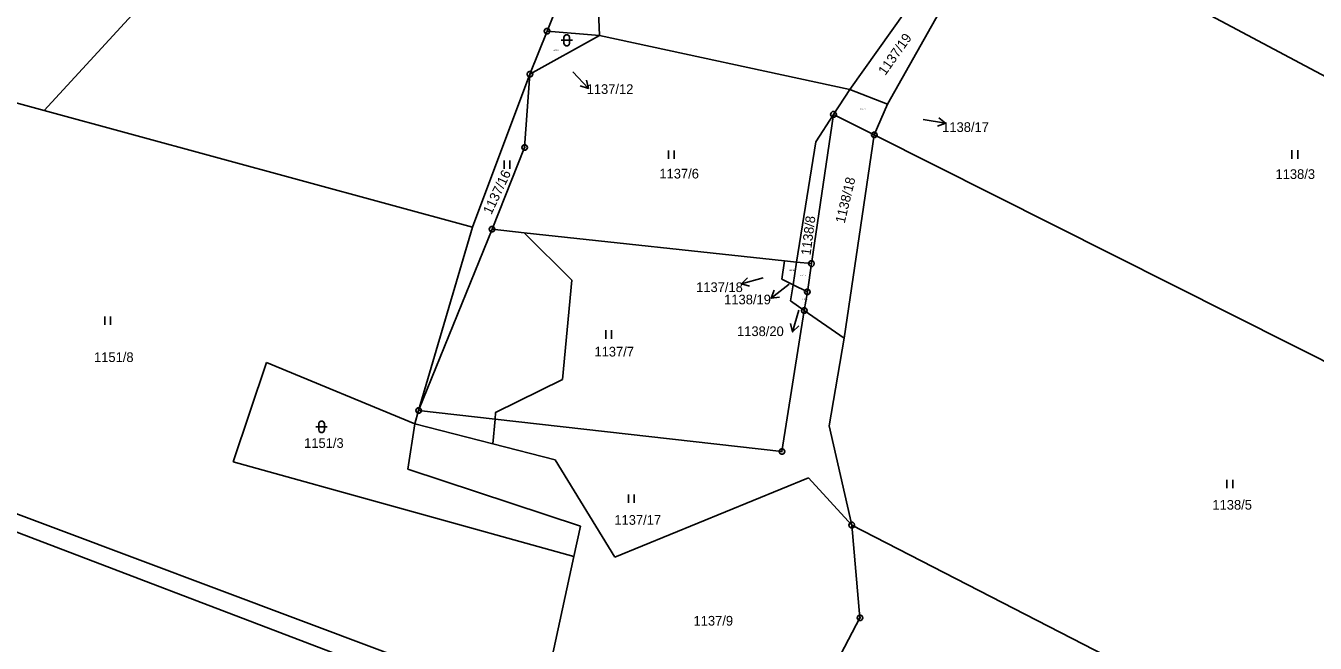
# Model space of a CAD drawing. Extents: x -694465 to -690527, y -983694 to -978978.
# Drawn here: x -691663.5 to -691436.7, y -981869.5 to -981761 of the extents above; entities that cross this region are included whole.
import ezdxf

# ---------------------------------------------------------------- set-up
doc = ezdxf.new("R2010")
doc.units = 0
for name, color, linetype in [('Vrstva 1', 7, 'Continuous'), ('Vrstva 16', 7, 'Continuous'), ('Vrstva 18', 7, 'Continuous'), ('Vrstva 24', 7, 'Continuous'), ('Vrstva 25', 7, 'Continuous'), ('Vrstva 29', 7, 'Continuous')]:
    doc.layers.add(name, color=color, linetype=linetype)

msp = doc.modelspace()

# ---------------------------------------------------------------- linework, layer by layer
at = {"layer": 'Vrstva 1'}
for points in [[(-691580.85, -981689.49), (-691660.27, -981775.87)], [(-691492.09, -981739.51), (-691511.99, -981774.73)], [(-691492.09, -981739.51), (-691347.03, -981816.65)], [(-691563.5, -981741.05), (-691571.83, -981761.92)], [(-691562.58, -981762.69), (-691563.5, -981741.05)], [(-691518.61, -981772.15), (-691498.88, -981744.49)], [(-691571.83, -981761.92), (-691574.85, -981769.49)], [(-691571.83, -981761.92), (-691562.58, -981762.69)], [(-691574.85, -981769.49), (-691562.58, -981762.69)], [(-691518.61, -981772.15), (-691562.58, -981762.69)], [(-691584.95, -981796.38), (-691574.85, -981769.49)], [(-691574.85, -981769.49), (-691575.77, -981782.36)], [(-691660.27, -981775.87), (-691669.36, -981773.39)], [(-691518.61, -981772.15), (-691521.46, -981776.55)], [(-691511.99, -981774.73), (-691518.61, -981772.15)], [(-691584.95, -981796.38), (-691660.27, -981775.87)], [(-691514.28, -981780.16), (-691511.99, -981774.73)], [(-691525.33, -981802.79), (-691521.46, -981776.55)], [(-691521.46, -981776.55), (-691524.57, -981781.36)], [(-691514.28, -981780.16), (-691521.46, -981776.55)], [(-691519.6, -981815.88), (-691514.28, -981780.16)], [(-691356.81, -981859.31), (-691514.28, -981780.16)], [(-691575.77, -981782.36), (-691581.51, -981796.75)], [(-691524.57, -981781.36), (-691527.94, -981802.51)], [(-691594.41, -981828.61), (-691584.95, -981796.38)], [(-691581.51, -981796.75), (-691594.41, -981828.61)], [(-691575.869, -981797.356), (-691581.51, -981796.75)], [(-691530.05, -981802.28), (-691575.869, -981797.356)], [(-691567.482, -981805.687), (-691575.869, -981797.356)], [(-691530.56, -981805.5), (-691530.05, -981802.28)], [(-691530.05, -981802.28), (-691527.94, -981802.51)], [(-691527.94, -981802.51), (-691528.57, -981806.49)], [(-691527.94, -981802.51), (-691525.33, -981802.79)], [(-691525.33, -981802.79), (-691526.06, -981807.75)], [(-691569.087, -981823.176), (-691567.482, -981805.687)], [(-691528.57, -981806.49), (-691530.56, -981805.5)], [(-691528.57, -981806.49), (-691529.03, -981809.35)], [(-691526.06, -981807.75), (-691528.57, -981806.49)], [(-691526.06, -981807.75), (-691526.6, -981811.03)], [(-691529.03, -981809.35), (-691526.6, -981811.03)], [(-691530.52, -981835.83), (-691526.6, -981811.03)], [(-691526.6, -981811.03), (-691519.6, -981815.88)], [(-691519.6, -981815.88), (-691522.2, -981831.3)], [(-691621.18, -981820.18), (-691627.06, -981837.63)], [(-691595.1, -981830.95), (-691621.18, -981820.18)], [(-691580.985, -981830.127), (-691580.883, -981828.947), (-691569.087, -981823.176)], [(-691595.1, -981830.95), (-691594.41, -981828.61)], [(-691594.41, -981828.61), (-691580.985, -981830.127)], [(-691581.362, -981834.462), (-691580.985, -981830.127)], [(-691580.985, -981830.127), (-691530.52, -981835.83)], [(-691595.1, -981830.95), (-691596.29, -981838.91)], [(-691581.362, -981834.462), (-691595.1, -981830.95)], [(-691522.2, -981831.3), (-691518.24, -981848.73)], [(-691700.43, -981833.54), (-691572.98, -981881.34)], [(-691570.38, -981837.27), (-691581.362, -981834.462)], [(-691701.99, -981835.93), (-691575.062, -981884.293)], [(-691627.06, -981837.63), (-691567.12, -981854.28)], [(-691596.29, -981838.91), (-691565.95, -981848.96)], [(-691559.92, -981854.4), (-691570.38, -981837.27)], [(-691525.84, -981840.44), (-691559.92, -981854.4)], [(-691518.24, -981848.73), (-691525.84, -981840.44)], [(-691565.95, -981848.96), (-691567.12, -981854.28)], [(-691379.9, -981919.9), (-691518.24, -981848.73)], [(-691516.8, -981865.03), (-691518.24, -981848.73)], [(-691567.12, -981854.28), (-691571.12, -981872.69)], [(-691526.22, -981882.99), (-691516.8, -981865.03)]]:
    msp.add_lwpolyline(points, dxfattribs=at)
at = {"layer": 'Vrstva 24'}
for points in [[(-691571.676, -981761.444), (-691571.426, -981761.626), (-691571.33, -981761.92), (-691571.426, -981762.214), (-691571.676, -981762.396), (-691571.984, -981762.396), (-691572.234, -981762.214), (-691572.33, -981761.92), (-691572.234, -981761.626), (-691571.984, -981761.444)], [(-691574.696, -981769.014), (-691574.446, -981769.196), (-691574.35, -981769.49), (-691574.446, -981769.784), (-691574.696, -981769.966), (-691575.004, -981769.966), (-691575.254, -981769.784), (-691575.35, -981769.49), (-691575.254, -981769.196), (-691575.004, -981769.014)], [(-691521.306, -981776.074), (-691521.056, -981776.256), (-691520.96, -981776.55), (-691521.056, -981776.844), (-691521.306, -981777.026), (-691521.614, -981777.026), (-691521.864, -981776.844), (-691521.96, -981776.55), (-691521.864, -981776.256), (-691521.614, -981776.074)], [(-691514.126, -981779.684), (-691513.876, -981779.866), (-691513.78, -981780.16), (-691513.876, -981780.454), (-691514.126, -981780.636), (-691514.434, -981780.636), (-691514.684, -981780.454), (-691514.78, -981780.16), (-691514.684, -981779.866), (-691514.434, -981779.684)], [(-691575.616, -981781.884), (-691575.366, -981782.066), (-691575.27, -981782.36), (-691575.366, -981782.654), (-691575.616, -981782.836), (-691575.924, -981782.836), (-691576.174, -981782.654), (-691576.27, -981782.36), (-691576.174, -981782.066), (-691575.924, -981781.884)], [(-691581.356, -981796.274), (-691581.106, -981796.456), (-691581.01, -981796.75), (-691581.106, -981797.044), (-691581.356, -981797.226), (-691581.664, -981797.226), (-691581.914, -981797.044), (-691582.01, -981796.75), (-691581.914, -981796.456), (-691581.664, -981796.274)], [(-691525.176, -981802.314), (-691524.926, -981802.496), (-691524.83, -981802.79), (-691524.926, -981803.084), (-691525.176, -981803.266), (-691525.484, -981803.266), (-691525.734, -981803.084), (-691525.83, -981802.79), (-691525.734, -981802.496), (-691525.484, -981802.314)], [(-691525.906, -981807.274), (-691525.656, -981807.456), (-691525.56, -981807.75), (-691525.656, -981808.044), (-691525.906, -981808.226), (-691526.214, -981808.226), (-691526.464, -981808.044), (-691526.56, -981807.75), (-691526.464, -981807.456), (-691526.214, -981807.274)], [(-691526.446, -981810.554), (-691526.196, -981810.736), (-691526.1, -981811.03), (-691526.196, -981811.324), (-691526.446, -981811.506), (-691526.754, -981811.506), (-691527.004, -981811.324), (-691527.1, -981811.03), (-691527.004, -981810.736), (-691526.754, -981810.554)], [(-691594.256, -981828.134), (-691594.006, -981828.316), (-691593.91, -981828.61), (-691594.006, -981828.904), (-691594.256, -981829.086), (-691594.564, -981829.086), (-691594.814, -981828.904), (-691594.91, -981828.61), (-691594.814, -981828.316), (-691594.564, -981828.134)], [(-691530.366, -981835.354), (-691530.116, -981835.536), (-691530.02, -981835.83), (-691530.116, -981836.124), (-691530.366, -981836.306), (-691530.674, -981836.306), (-691530.924, -981836.124), (-691531.02, -981835.83), (-691530.924, -981835.536), (-691530.674, -981835.354)], [(-691518.086, -981848.254), (-691517.836, -981848.436), (-691517.74, -981848.73), (-691517.836, -981849.024), (-691518.086, -981849.206), (-691518.394, -981849.206), (-691518.644, -981849.024), (-691518.74, -981848.73), (-691518.644, -981848.436), (-691518.394, -981848.254)], [(-691516.646, -981864.554), (-691516.396, -981864.736), (-691516.3, -981865.03), (-691516.396, -981865.324), (-691516.646, -981865.506), (-691516.954, -981865.506), (-691517.204, -981865.324), (-691517.3, -981865.03), (-691517.204, -981864.736), (-691516.954, -981864.554)]]:
    msp.add_lwpolyline(points, close=True, dxfattribs=at)
for points in [[(-691571.949, -981761.92), (-691571.71, -981761.92)], [(-691574.969, -981769.49), (-691574.73, -981769.49)], [(-691521.579, -981776.55), (-691521.34, -981776.55)], [(-691514.399, -981780.16), (-691514.16, -981780.16)], [(-691575.889, -981782.36), (-691575.65, -981782.36)], [(-691581.629, -981796.75), (-691581.39, -981796.75)], [(-691525.449, -981802.79), (-691525.21, -981802.79)], [(-691526.179, -981807.75), (-691525.94, -981807.75)], [(-691526.719, -981811.03), (-691526.48, -981811.03)], [(-691594.529, -981828.61), (-691594.29, -981828.61)], [(-691530.639, -981835.83), (-691530.4, -981835.83)], [(-691518.359, -981848.73), (-691518.12, -981848.73)], [(-691516.919, -981865.03), (-691516.68, -981865.03)]]:
    msp.add_lwpolyline(points, dxfattribs=at)
at = {"layer": 'Vrstva 25'}
for points in [[(-691569.37, -981763.52), (-691567.37, -981763.52)], [(-691579.39, -981784.65), (-691579.39, -981786.15)], [(-691578.39, -981786.15), (-691578.39, -981784.65)], [(-691550.49, -981782.89), (-691550.49, -981784.39)], [(-691549.49, -981784.39), (-691549.49, -981782.89)], [(-691440.83, -981782.85), (-691440.83, -981784.35)], [(-691439.83, -981784.35), (-691439.83, -981782.85)], [(-691649.61, -981812.07), (-691649.61, -981813.57)], [(-691648.61, -981813.57), (-691648.61, -981812.07)], [(-691561.48, -981814.51), (-691561.48, -981816.01)], [(-691560.48, -981816.01), (-691560.48, -981814.51)], [(-691612.48, -981831.47), (-691610.48, -981831.47)], [(-691452.26, -981840.77), (-691452.26, -981842.27)], [(-691451.26, -981842.27), (-691451.26, -981840.77)], [(-691557.5, -981843.36), (-691557.5, -981844.86)], [(-691556.5, -981844.86), (-691556.5, -981843.36)]]:
    msp.add_lwpolyline(points, dxfattribs=at)
for points in [[(-691568.87, -981763.02), (-691568.775, -981762.726), (-691568.525, -981762.544), (-691568.215, -981762.544), (-691567.965, -981762.726), (-691567.87, -981763.02), (-691567.87, -981764.02), (-691567.965, -981764.314), (-691568.215, -981764.496), (-691568.525, -981764.496), (-691568.775, -981764.314), (-691568.87, -981764.02)], [(-691611.98, -981830.97), (-691611.885, -981830.676), (-691611.635, -981830.494), (-691611.325, -981830.494), (-691611.075, -981830.676), (-691610.98, -981830.97), (-691610.98, -981831.97), (-691611.075, -981832.264), (-691611.325, -981832.446), (-691611.635, -981832.446), (-691611.885, -981832.264), (-691611.98, -981831.97)]]:
    msp.add_lwpolyline(points, close=True, dxfattribs=at)
at = {"layer": 'Vrstva 29'}
for points in [[(-691567.32, -981769.08), (-691564.572, -981771.986), (-691564.92, -981770.527)], [(-691566.01, -981771.557), (-691564.572, -981771.986)], [(-691505.7, -981777.48), (-691501.748, -981778.095), (-691502.917, -981777.154)], [(-691503.147, -981778.636), (-691501.748, -981778.095)], [(-691536.602, -981805.275), (-691537.656, -981806.344)], [(-691533.8, -981805.28), (-691537.656, -981806.344), (-691536.203, -981806.721)], [(-691529.28, -981806.41), (-691532.447, -981808.854), (-691530.959, -981808.653)], [(-691531.876, -981807.466), (-691532.447, -981808.854)], [(-691527.55, -981810.94), (-691528.646, -981814.787), (-691527.569, -981813.742)], [(-691529.011, -981813.331), (-691528.646, -981814.787)]]:
    msp.add_lwpolyline(points, dxfattribs=at)

# ---------------------------------------------------------------- texts
at = {"layer": 'Vrstva 16'}
for s, p in [('1137/12', (-691564.867, -981772.96)), ('1138/17', (-691502.347, -981779.64)), ('1137/18', (-691545.62, -981807.78)), ('1138/19', (-691540.686, -981809.94)), ('1138/20', (-691538.422, -981815.52))]:
    msp.add_text(s, height=1.7, dxfattribs=at).set_placement(p)
at = {"layer": 'Vrstva 18'}
for s, rotation, p in [('1137/19', 54.88936, (-691512.344, -981769.809)), ('1137/16', 64.80153, (-691581.623, -981794.275)), ('1138/18', 76.48987, (-691519.508, -981795.808)), ('1138/8', 82.7924, (-691525.497, -981801.412))]:
    msp.add_text(s, height=1.7, rotation=rotation, dxfattribs=at).set_placement(p)
for s, height, p in [('1137/12', 0.2, (-691570.754, -981765.4)), ('1138/17', 0.2, (-691516.804, -981775.74)), ('1137/6', 1.7, (-691552.077, -981787.82)), ('1138/3', 1.7, (-691443.727, -981787.9)), ('1137/18', 0.2, (-691529.314, -981804.06)), ('1138/19', 0.2, (-691527.354, -981804.96)), ('1138/20', 0.2, (-691526.984, -981809.12)), ('1151/8', 1.7, (-691651.497, -981820.08)), ('1137/7', 1.7, (-691563.497, -981819.11)), ('1151/3', 1.7, (-691614.552, -981835.17)), ('1138/5', 1.7, (-691454.827, -981846.03)), ('1137/17', 1.7, (-691559.997, -981848.69)), ('1137/9', 1.7, (-691546.073, -981866.41))]:
    msp.add_text(s, height=height, dxfattribs=at).set_placement(p)

doc.saveas('drawing.dxf')
